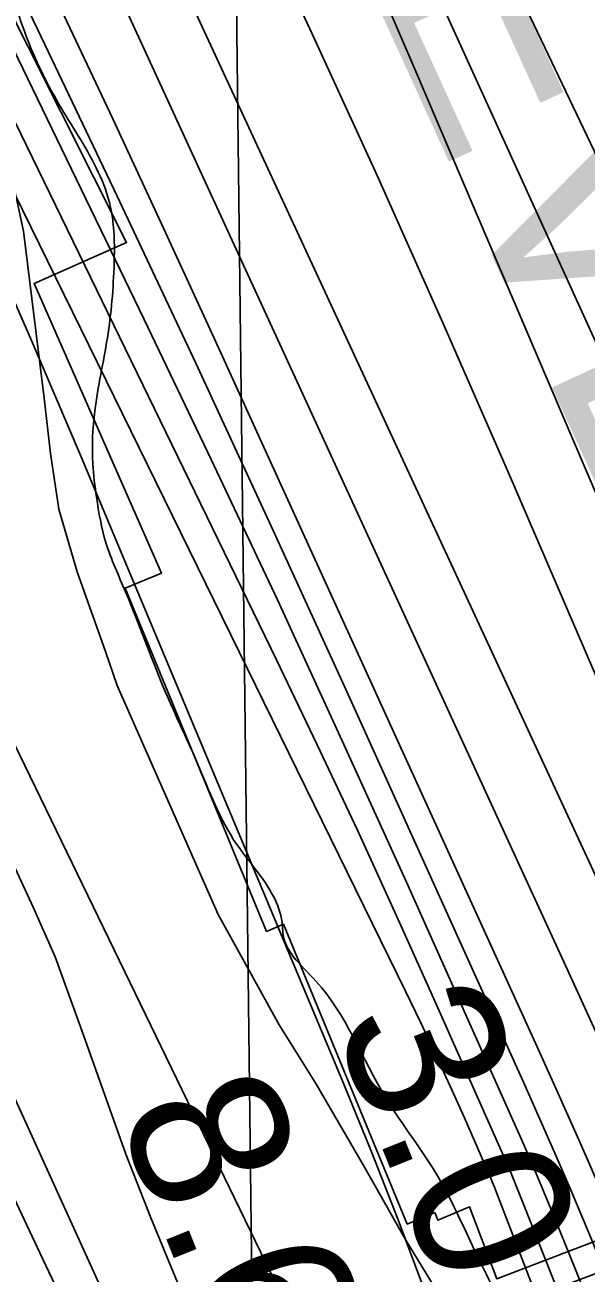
# Model space of a CAD drawing. Extents: x 3694830 to 3732949, y 415201 to 440970.
# Drawn here: x 3714715 to 3714955, y 431115 to 431648 of the extents above; entities that cross this region are included whole.
import ezdxf

# ---------------------------------------------------------------- set-up
doc = ezdxf.new("R2010")
doc.units = 0
for name, color, linetype in [('V-GRID-MAJR', 7, 'Continuous'), ('V-LEVE-TOET', 7, 'Continuous'), ('V-RIVR-EDGE', 7, 'Continuous'), ('V-RIVR-RANG', 7, 'Continuous'), ('V-RRAP-FSHR', 7, 'Continuous'), ('V-RRAP-RVMT', 7, 'Continuous'), ('V-RRAP-RVMT-IDEN', 7, 'Continuous'), ('V-SITE-VEGE', 7, 'Continuous'), ('V-TOPO-DPTH', 7, 'Continuous'), ('V-TOPO-MAJR', 7, 'Continuous'), ('V-TOPO-MINR', 7, 'Continuous'), ('V-TOPO-WATR', 7, 'Continuous')]:
    doc.layers.add(name, color=color, linetype=linetype)

msp = doc.modelspace()

# ---------------------------------------------------------------- linework, layer by layer
at = {"layer": 'V-GRID-MAJR'}
msp.add_spline([(3714934.61, 420805.69), (3714862.37, 426862.61), (3714790.09, 432923), (3714717.8, 438983.4), (3714717.76, 438986.86)], degree=3, dxfattribs=at)
at = {"layer": 'V-LEVE-TOET'}
msp.add_lwpolyline([(3714740.12, 431084.14), (3714722.33, 431121.55), (3714704.7, 431159.04), (3714687.23, 431196.6), (3714658.61, 431257.52), (3714629.81, 431318.35), (3714600.84, 431379.09), (3714571.69, 431439.75), (3714560.82, 431467.22)], dxfattribs=at)
at = {"layer": 'V-RIVR-EDGE'}
msp.add_spline([(3713043.36, 434433.46), (3713056.06, 434414.57), (3713056.04, 434406.88), (3713052.79, 434399.61), (3713047.11, 434392.75), (3713042.65, 434386.29), (3713043.01, 434370.12), (3713038.12, 434351.93), (3713036.07, 434343.45), (3713036.06, 434336.17), (3713040.9, 434332.11), (3713051.79, 434323.59), (3713062.7, 434316.69), (3713076.84, 434311.4), (3713086.94, 434310.97), (3713095.85, 434315.4), (3713105.96, 434316.99), (3713116.07, 434314.94), (3713133.03, 434306.41), (3713147.55, 434292.63), (3713164.08, 434271.56), (3713182.21, 434242.4), (3713202.75, 434208.78), (3713246.25, 434141.96), (3713270.82, 434100.25), (3713298.6, 434054.48), (3713309.06, 434030.19), (3713330.81, 433996.58), (3713345.71, 433970.26), (3713361.42, 433947.98), (3713375.53, 433928.53), (3713396.87, 433893.7), (3713411.78, 433870.62), (3713447.99, 433798.55), (3713459.25, 433773.05), (3713466.86, 433742.7), (3713472.45, 433712.36), (3713472.36, 433677.18), (3713468.61, 433633.52), (3713467.34, 433610.07), (3713470.51, 433584.58), (3713479.34, 433556.26), (3713491.82, 433535.6), (3713493.84, 433532.77), (3713502.73, 433532.34), (3713517.29, 433531.5), (3713528.19, 433525), (3713535.44, 433512.04), (3713539.44, 433497.88), (3713551.1, 433470.76), (3713571.62, 433428.25), (3713584.91, 433405.57), (3713600.61, 433378.84), (3713617.94, 433355.35), (3713630.85, 433341.16), (3713638.1, 433329.42), (3713667.92, 433288.1), (3713682.82, 433262.18), (3713698.93, 433235.86), (3713713.83, 433213.98), (3713743.66, 433173.47), (3713771.07, 433139.03), (3713793.64, 433108.65), (3713810.98, 433087.98), (3713825.88, 433064.9), (3713836.35, 433046.68), (3713854.88, 433019.54), (3713877.84, 432982.28), (3713890.75, 432968.09), (3713918.55, 432930.82), (3713947.59, 432900.42), (3713972.61, 432880.14), (3713994.41, 432862.7), (3714015.79, 432843.64), (3714024.68, 432838.77), (3714027.51, 432840.38), (3714031.55, 432836.73), (3714054.94, 432811.2), (3714069.05, 432794.58), (3714081.14, 432778.78), (3714084.75, 432767.86), (3714089.95, 432743.99), (3714090.72, 432729.43), (3714087.84, 432706.79), (3714085.79, 432697.9), (3714089.01, 432689.8), (3714097.06, 432677.25), (3714103.12, 432673.19), (3714116.03, 432662.24), (3714130.96, 432647.24), (3714139.42, 432637.11), (3714147.89, 432628.6), (3714162.42, 432618.05), (3714191.89, 432596.14), (3714208.84, 432583.96), (3714219.33, 432572.21), (3714227.38, 432556.83), (3714239.04, 432529.7), (3714247.87, 432505.42), (3714257.9, 432473.05), (3714259.47, 432454.44), (3714259.46, 432450.8), (3714261.87, 432441.5), (3714263.07, 432437.85), (3714269.13, 432435.01), (3714278.83, 432431.75), (3714288.11, 432423.23), (3714293.74, 432412.3), (3714294.52, 432400.57), (3714296.12, 432393.29), (3714303.37, 432380.33), (3714315.44, 432357.66), (3714335.97, 432318.79), (3714351.64, 432280.74), (3714367.34, 432251.18), (3714384.65, 432218.38), (3714402.77, 432189.63), (3714414.46, 432173.02), (3714421.71, 432161.68), (3714427.34, 432147.51), (3714436.17, 432122.02), (3714449.05, 432097.72), (3714461.53, 432075.05), (3714474.82, 432054.39), (3714484.1, 432043.45), (3714493.76, 432025.23), (3714503, 432004.18), (3714527.15, 431956.4), (3714539.22, 431931.71), (3714554.93, 431907), (3714564.18, 431888.78), (3714574.25, 431871.77), (3714580.29, 431861.25), (3714591.98, 431845.04), (3714599.23, 431833.7), (3714622.59, 431797.66), (3714644.34, 431762.83), (3714687.85, 431695.59), (3714698.72, 431677.77), (3714708.79, 431660.36), (3714715.62, 431642.55), (3714730.5, 431612.19), (3714746.21, 431585.06), (3714751.43, 431570.08), (3714752.99, 431546.22), (3714750.08, 431514.28), (3714744.74, 431483.16), (3714743.88, 431460.52), (3714745.46, 431446.36), (3714749.46, 431426.94), (3714757.89, 431405.89), (3714773.97, 431365.41), (3714788.45, 431333.03), (3714805.34, 431298.21), (3714821.06, 431275.93), (3714824.67, 431265.01), (3714825.46, 431258.13), (3714829.49, 431250.44), (3714839.17, 431239.9), (3714868.97, 431190.09), (3714891.53, 431156.06), (3714906.01, 431126.91), (3714921.7, 431094.12), (3714930.14, 431072.67), (3714946.99, 431017.63), (3714956.22, 430988.9), (3714967.48, 430965.01), (3714982.77, 430932.63), (3714994.82, 430902.27), (3715004.87, 430876.36), (3715018.91, 430830.23), (3715037.39, 430783.68), (3715052.65, 430739.57), (3715069.91, 430689.39), (3715079.14, 430658.23), (3715083.14, 430642.85), (3715090.37, 430620.19), (3715103.21, 430582.95), (3715113.25, 430554.22), (3715131.73, 430503.22), (3715143.38, 430471.65), (3715155.02, 430439.27), (3715170.32, 430412.14), (3715185.61, 430379.35), (3715223.01, 430297.98), (3715228.66, 430293.11), (3715236.35, 430293.9), (3715238.77, 430293.49), (3715239.9, 430259.12), (3715240.57, 430232.44)], degree=3, dxfattribs=at)
at = {"layer": 'V-RRAP-FSHR'}
for points in [[(3715590.88, 429044.3), (3715510.59, 429237.53), (3715386.89, 429544), (3715293.98, 429778.27), (3715284.97, 429813.74), (3715219.35, 430068.64), (3715133.55, 430321.41), (3715095.71, 430391.74), (3714970.77, 430644.98), (3714789.05, 431017.39), (3714473.52, 431710.67), (3714534.18, 431739.73), (3714507.16, 431804.11), (3714437.43, 431808.65), (3714343.39, 431985.9), (3714094.81, 432435.24), (3713885.74, 432801.47), (3713772.55, 432990.13), (3713628.25, 433189.55), (3713470.98, 433415.91), (3713309.94, 433651.66), (3713049.09, 434012.47), (3712897.92, 434224.12), (3712648.57, 434533.45)], [(3712937.01, 434204), (3713763.54, 433049.96), (3714470.62, 431835.32), (3714934.28, 430879.36)]]:
    msp.add_lwpolyline(points, dxfattribs=at)
at = {"layer": 'V-RRAP-RVMT'}
for points in [[(3714889.9, 431141.1), (3714878.15, 431136.25), (3714825.37, 431264.14), (3714818.05, 431261.09), (3714757.62, 431407.51), (3714773.14, 431413.91), (3714718.84, 431537.57), (3714758.29, 431554.93), (3714702.1, 431666.6), (3714761.69, 431696.44), (3714718.84, 431774.63), (3714717.4, 431773.85), (3714651.03, 431894.92), (3714644.92, 431891.58), (3714576.61, 432016.21), (3714572.54, 432014.02), (3714496.7, 432152.4), (3714511.29, 432160.39), (3714450.27, 432271.57), (3714435.69, 432263.59), (3714368.52, 432386.21), (3714362.42, 432382.88), (3714295.76, 432504.51)], [(3714986.84, 430926.73), (3715046.5, 430949.11), (3715041.4, 430961.47), (3714982.03, 430939.21), (3714944.57, 431038.14), (3714944.68, 431038.18), (3714920.95, 431100.97), (3714981.69, 431123.77), (3714976.68, 431135.92), (3714916.4, 431112.9), (3714904.79, 431143.51), (3714891.27, 431137.83), (3714889.9, 431141.1)]]:
    msp.add_lwpolyline(points, dxfattribs=at)
at = {"layer": 'V-SITE-VEGE'}
for points in [[(3714653.12, 431662.75), (3714687.58, 431631.32), (3714697.91, 431618.4), (3714704.31, 431602.03), (3714710, 431579.67), (3714714.33, 431559.85), (3714723.11, 431488.65), (3714725.81, 431464.92), (3714729.43, 431441.18), (3714737.18, 431414.44), (3714749.3, 431380.55), (3714754.33, 431366.02), (3714797.35, 431268.24), (3714823.48, 431221.18), (3714839.08, 431196.26), (3714859.94, 431160.5), (3714877.58, 431129.35), (3714891.34, 431106.74)], [(3714781.02, 431108.9), (3714768.66, 431138.87), (3714757.91, 431166.08), (3714739.86, 431216.81), (3714727.75, 431250.24), (3714718.36, 431271.46), (3714701.19, 431308.36), (3714688.81, 431331.42), (3714674.85, 431361.41), (3714663.15, 431379.87), (3714646.41, 431404.79), (3714637, 431420.02), (3714628.29, 431433.86), (3714614.56, 431467.3), (3714609.55, 431487.35), (3714605, 431506.26), (3714600.92, 431531.37), (3714590.41, 431561.34), (3714579.19, 431585.1), (3714564.75, 431611.17), (3714554.23, 431636.07), (3714548.29, 431654.52)]]:
    msp.add_lwpolyline(points, dxfattribs=at)
at = {"layer": 'V-TOPO-DPTH'}
for points in [[(3714345.6, 432513.27), (3714361.81, 432484.34), (3714377.87, 432455.34), (3714427.71, 432364.6), (3714468.21, 432289.98), (3714508.23, 432215.1), (3714547.52, 432139.82), (3714586.31, 432064.29), (3714698.97, 431842.29), (3714705.6, 431829.05), (3714712.14, 431815.76), (3714718.53, 431802.41), (3714724.84, 431789.01), (3715002.7, 431189.86), (3715201, 430732.86)], [(3714345.6, 432513.27), (3714361.81, 432484.34), (3714377.87, 432455.34), (3714427.71, 432364.6), (3714468.21, 432289.98), (3714508.23, 432215.1), (3714547.52, 432139.82), (3714586.31, 432064.29), (3714698.97, 431842.29), (3714705.6, 431829.05), (3714712.14, 431815.76), (3714718.53, 431802.41), (3714724.84, 431789.01), (3715002.7, 431189.86), (3715201, 430732.86)], [(3714321.23, 432470.96), (3714459.29, 432204.83), (3714494.32, 432136.66), (3714528.99, 432068.32), (3714563.14, 431999.71), (3714596.93, 431930.92), (3714630.68, 431861.53), (3714647.31, 431827.29), (3714663.9, 431793.03), (3714680.44, 431758.75), (3714696.95, 431724.45), (3714708.45, 431700.5), (3714730.55, 431654.16), (3714752.46, 431607.72), (3714774.1, 431561.16), (3714795.55, 431514.51), (3714933.66, 431211.77), (3714943.16, 431190.7), (3714952.55, 431169.58), (3714961.75, 431148.38), (3714970.84, 431127.13), (3715013.12, 431027.1)], [(3715013.12, 431027.1), (3714970.84, 431127.13), (3714961.75, 431148.38), (3714952.55, 431169.58), (3714943.16, 431190.7), (3714933.66, 431211.77), (3714795.55, 431514.51), (3714774.1, 431561.16), (3714752.46, 431607.72), (3714730.55, 431654.16), (3714708.45, 431700.5), (3714696.95, 431724.45), (3714680.44, 431758.75), (3714663.9, 431793.03), (3714647.31, 431827.29), (3714630.68, 431861.53), (3714596.93, 431930.92), (3714563.14, 431999.71), (3714528.99, 432068.32), (3714494.32, 432136.66), (3714459.29, 432204.83), (3714321.23, 432470.96)], [(3714342.74, 432464.73), (3714655.43, 431868.96), (3714661, 431858.27), (3714666.51, 431847.55), (3714671.94, 431836.79), (3714677.33, 431826.01), (3714686.82, 431806.81), (3714687.42, 431805.6), (3714688.01, 431804.39), (3714688.59, 431803.18), (3714689.17, 431801.97), (3714704.91, 431768.79), (3714713.33, 431750.97), (3714721.7, 431733.13), (3714730.02, 431715.26), (3714738.29, 431697.37), (3714946.62, 431244.71), (3714961.56, 431211.99), (3714976.39, 431179.21), (3714991.03, 431146.36), (3715005.55, 431113.44)], [(3715005.55, 431113.44), (3714991.03, 431146.36), (3714976.39, 431179.21), (3714961.56, 431211.99), (3714946.62, 431244.71), (3714738.29, 431697.37), (3714730.02, 431715.26), (3714721.7, 431733.13), (3714713.33, 431750.97), (3714704.91, 431768.79), (3714689.17, 431801.97), (3714688.59, 431803.18), (3714688.01, 431804.39), (3714687.42, 431805.6), (3714686.82, 431806.81), (3714677.33, 431826.01), (3714671.94, 431836.79), (3714666.51, 431847.55), (3714661, 431858.27), (3714655.43, 431868.96), (3714342.74, 432464.73)], [(3715080.89, 430793.93), (3714940.84, 431139.32), (3714936.33, 431150.27), (3714931.75, 431161.18), (3714927.04, 431172.04), (3714922.26, 431182.87), (3714877.77, 431282.11), (3714850.42, 431342.4), (3714822.7, 431402.53), (3714794.45, 431462.41), (3714765.84, 431522.12), (3714661.97, 431736.4), (3714650.98, 431759.08), (3714640.01, 431781.78), (3714629.06, 431804.48), (3714618.13, 431827.19), (3714411.58, 432256.64), (3714392.92, 432295.02), (3714374.06, 432333.3), (3714354.87, 432371.41), (3714335.48, 432409.43)], [(3715080.89, 430793.93), (3714940.84, 431139.32), (3714936.33, 431150.27), (3714931.75, 431161.18), (3714927.04, 431172.04), (3714922.26, 431182.87), (3714877.77, 431282.11), (3714850.42, 431342.4), (3714822.7, 431402.53), (3714794.45, 431462.41), (3714765.84, 431522.12), (3714661.97, 431736.4), (3714650.98, 431759.08), (3714640.01, 431781.78), (3714629.06, 431804.48), (3714618.13, 431827.19), (3714411.58, 432256.64), (3714392.92, 432295.02), (3714374.06, 432333.3), (3714354.87, 432371.41), (3714335.48, 432409.43)], [(3714346.22, 432291.13), (3714392.91, 432206.43), (3714438.7, 432121.26), (3714483.14, 432035.38), (3714526.68, 431949.03), (3714605.34, 431789.92), (3714610.25, 431779.99), (3714615.14, 431770.06), (3714620.03, 431760.12), (3714624.92, 431750.18), (3714877.43, 431235.52), (3714883.9, 431222.11), (3714890.27, 431208.64), (3714896.46, 431195.1), (3714902.54, 431181.5), (3714912.56, 431158.7), (3714913.52, 431156.45), (3714914.47, 431154.2), (3714915.39, 431151.93), (3714916.28, 431149.66), (3714991.39, 430954.63)]]:
    msp.add_lwpolyline(points, dxfattribs=at)
at = {"layer": 'V-TOPO-MAJR'}
msp.add_lwpolyline([(3714393.15, 432491.42), (3714715.36, 431893.73), (3714731.56, 431863.13), (3714747.44, 431832.38), (3714762.86, 431801.38), (3714777.96, 431770.23), (3714807.35, 431708.44), (3714836.57, 431646.12), (3714865.32, 431583.59), (3714893.37, 431520.74), (3714920.96, 431457.68), (3715004.03, 431264.88), (3715017.71, 431233.17), (3715031.4, 431201.46), (3715045.12, 431169.76), (3715058.84, 431138.07), (3715127.8, 430979.02)], dxfattribs=at)
at = {"layer": 'V-TOPO-MINR'}
for points in [[(3714345.6, 432513.27), (3714361.81, 432484.34), (3714377.87, 432455.34), (3714427.71, 432364.6), (3714468.21, 432289.98), (3714508.23, 432215.1), (3714547.52, 432139.82), (3714586.31, 432064.29), (3714698.97, 431842.29), (3714705.6, 431829.05), (3714712.14, 431815.76), (3714718.53, 431802.41), (3714724.84, 431789.01), (3715002.7, 431189.86), (3715201, 430732.86)], [(3714434.84, 432482.28), (3714709.78, 431987.18), (3714722.34, 431964.36), (3714734.77, 431941.48), (3714747.03, 431918.5), (3714759.17, 431895.47), (3714779.58, 431856.39), (3714781.4, 431852.82), (3714783.18, 431849.24), (3714784.91, 431845.63), (3714786.59, 431842.01), (3714816.4, 431776.43), (3714832.83, 431739.95), (3714849.1, 431703.4), (3714865.12, 431666.73), (3714880.97, 431629.99), (3715044.02, 431248.54), (3715051.68, 431230.65), (3715059.37, 431212.77), (3715067.09, 431194.9), (3715074.83, 431177.04), (3715101.91, 431114.72)], [(3714310.92, 432473.99), (3714376.66, 432346.85), (3714413.16, 432275.57), (3714449.27, 432204.1), (3714484.81, 432132.34), (3714519.96, 432060.39), (3714624.61, 431844), (3714638.29, 431815.71), (3714651.97, 431787.41), (3714665.64, 431759.11), (3714679.3, 431730.81), (3714720.37, 431645.7), (3714754.31, 431574.71), (3714787.89, 431503.56), (3714820.94, 431432.17), (3714853.64, 431360.61), (3714927.77, 431196.79), (3714934.81, 431181.03), (3714941.75, 431165.22), (3714948.54, 431149.34), (3714955.22, 431133.43), (3715043.72, 430919.73)], [(3714321.23, 432470.96), (3714459.29, 432204.83), (3714494.32, 432136.66), (3714528.99, 432068.32), (3714563.14, 431999.71), (3714596.93, 431930.92), (3714630.68, 431861.53), (3714647.31, 431827.29), (3714663.9, 431793.03), (3714680.44, 431758.75), (3714696.95, 431724.45), (3714708.45, 431700.5), (3714730.55, 431654.16), (3714752.46, 431607.72), (3714774.1, 431561.16), (3714795.55, 431514.51), (3714933.66, 431211.77), (3714943.16, 431190.7), (3714952.55, 431169.58), (3714961.75, 431148.38), (3714970.84, 431127.13), (3715013.12, 431027.1)], [(3714342.74, 432464.73), (3714655.43, 431868.96), (3714661, 431858.27), (3714666.51, 431847.55), (3714671.94, 431836.79), (3714677.33, 431826.01), (3714686.82, 431806.81), (3714687.42, 431805.6), (3714688.01, 431804.39), (3714688.59, 431803.18), (3714689.17, 431801.97), (3714704.91, 431768.79), (3714713.33, 431750.97), (3714721.7, 431733.13), (3714730.02, 431715.26), (3714738.29, 431697.37), (3714946.62, 431244.71), (3714961.56, 431211.99), (3714976.39, 431179.21), (3714991.03, 431146.36), (3715005.55, 431113.44)], [(3714308.37, 432444.16), (3714600.5, 431833.55), (3714614.27, 431804.84), (3714628.08, 431776.15), (3714641.95, 431747.49), (3714655.85, 431718.85), (3714822.3, 431376.94), (3714839.71, 431340.68), (3714856.86, 431304.31), (3714873.62, 431267.75), (3714890.12, 431231.08), (3714917.16, 431170.11), (3714919.91, 431163.81), (3714922.61, 431157.49), (3714925.23, 431151.14), (3714927.8, 431144.76), (3715118.85, 430662.98)], [(3714226.66, 432424.41), (3714532.2, 431893.4), (3714544.26, 431872.05), (3714556.09, 431850.58), (3714567.58, 431828.92), (3714578.85, 431807.15), (3714598.08, 431769.24), (3714599.55, 431766.32), (3714601.01, 431763.39), (3714602.45, 431760.46), (3714603.87, 431757.51), (3714648.7, 431664.24), (3714672.14, 431614.48), (3714695.08, 431564.49), (3714717.24, 431514.15), (3714738.89, 431463.58), (3714851.06, 431195.97), (3714862.87, 431167.04), (3714874.31, 431137.98), (3714885.21, 431108.72)], [(3714335.48, 432409.43), (3714354.87, 432371.41), (3714374.06, 432333.3), (3714392.92, 432295.02), (3714411.58, 432256.64), (3714618.13, 431827.19), (3714629.06, 431804.48), (3714640.01, 431781.78), (3714650.98, 431759.08), (3714661.97, 431736.4), (3714765.84, 431522.12), (3714794.45, 431462.41), (3714822.7, 431402.53), (3714850.42, 431342.4), (3714877.77, 431282.11), (3714922.26, 431182.87), (3714927.04, 431172.04), (3714931.75, 431161.18), (3714936.33, 431150.27), (3714940.84, 431139.32), (3715080.89, 430793.93)], [(3714574.21, 432337.54), (3714799.73, 431917.66), (3714812.56, 431893.39), (3714825.17, 431869.01), (3714837.46, 431844.47), (3714849.53, 431819.81), (3714927.79, 431657.27), (3714960.99, 431587.79), (3714993.92, 431518.18), (3715026.44, 431448.37), (3715058.68, 431378.44), (3715093.42, 431302.5), (3715108.21, 431270.5), (3715123.16, 431238.58), (3715138.36, 431206.77), (3715153.72, 431175.03), (3715191.57, 431097.58)], [(3714812.98, 431832.33), (3715011.64, 431396.28), (3715024.55, 431367.7), (3715037.32, 431339.07), (3715049.91, 431310.36), (3715062.36, 431281.59), (3715083.54, 431232.22), (3715085.31, 431228.09), (3715087.09, 431223.97), (3715088.88, 431219.85), (3715090.67, 431215.73), (3715096.89, 431201.42), (3715101.81, 431190.16), (3715106.76, 431178.91), (3715111.75, 431167.68), (3715116.76, 431156.45), (3715143.84, 431096.08)]]:
    msp.add_lwpolyline(points, dxfattribs=at)
at = {"layer": 'V-TOPO-WATR'}
msp.add_lwpolyline([(3714346.22, 432291.13), (3714392.91, 432206.43), (3714438.7, 432121.26), (3714483.14, 432035.38), (3714526.68, 431949.03), (3714605.34, 431789.92), (3714610.25, 431779.99), (3714615.14, 431770.06), (3714620.03, 431760.12), (3714624.92, 431750.18), (3714877.43, 431235.52), (3714883.9, 431222.11), (3714890.27, 431208.64), (3714896.46, 431195.1), (3714902.54, 431181.5), (3714912.56, 431158.7), (3714913.52, 431156.45), (3714914.47, 431154.2), (3714915.39, 431151.93), (3714916.28, 431149.66), (3714991.39, 430954.63)], dxfattribs=at)

# ---------------------------------------------------------------- texts
at = {"layer": 'V-RIVR-RANG'}
for s, p in [('3.0', (3714845.98, 431221.91)), ('8.6', (3714753.66, 431183.46))]:
    msp.add_text(s, height=67, rotation=291.8683, dxfattribs=at).set_placement(p)
at = {"layer": 'V-RRAP-RVMT-IDEN'}
msp.add_text('REVET.', height=100, rotation=294.5575, dxfattribs=at).set_placement((3714821.13, 431753.25))

doc.saveas('drawing.dxf')
